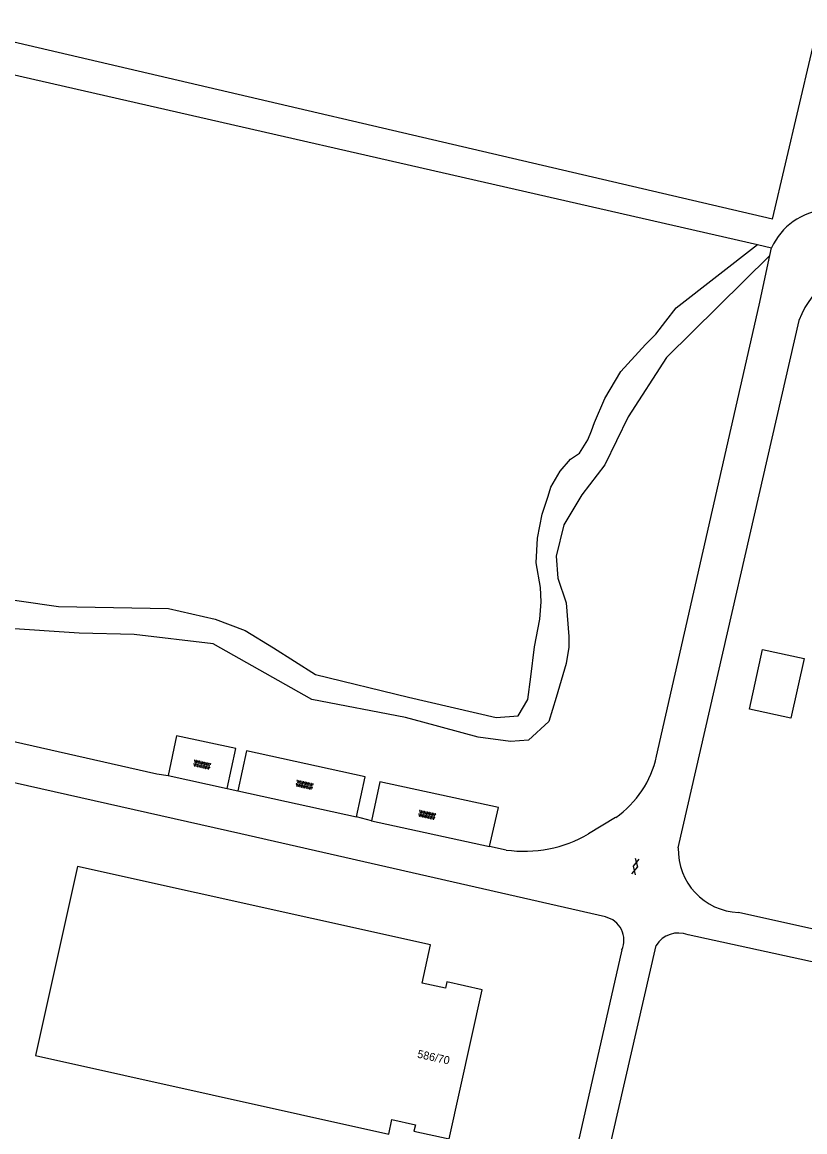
# Model space of a CAD drawing. Extents: x 124000 to 129000, y 395500 to 397503.
# Drawn here: x 128024.8 to 128122.6, y 397083.8 to 397222.4 of the extents above; entities that cross this region are included whole.
import ezdxf

# ---------------------------------------------------------------- set-up
doc = ezdxf.new("R2010")
doc.units = 0
for name, color, linetype in [('gg-anno-huisnummerreeks BGT', 7, 'Continuous'), ('gg-bbg-bijgebouw', 7, 'Continuous'), ('gg-bbg-hoofdgebouw', 7, 'Continuous'), ('gg-knt-onverhard', 7, 'Continuous'), ('gg-knt-verharding', 7, 'Continuous'), ('gt-symb-gesloten verharding', 7, 'Continuous'), ('gt-symb-overige verharding', 7, 'Continuous')]:
    doc.layers.add(name, color=color, linetype=linetype)

# ---------------------------------------------------------------- blocks, each defined once
blk = doc.blocks.new('gt0-OVH')
at = {"layer": 'gt-symb-overige verharding'}
for points in [[(-0.97, 0.3), (-0.97, 0.31), (-0.96, 0.32), (-0.97, 0.33), (-0.97, 0.34), (-0.98, 0.35), (-0.99, 0.35), (-1, 0.36), (-1.01, 0.35), (-1.02, 0.35), (-1.03, 0.34), (-1.03, 0.33), (-1.04, 0.32), (-1.03, 0.31), (-1.03, 0.3), (-1.02, 0.29), (-1.01, 0.29), (-1, 0.28), (-0.99, 0.29), (-0.98, 0.29)], [(-0.87, 0.11), (-0.87, 0.12), (-0.86, 0.13), (-0.87, 0.14), (-0.87, 0.15), (-0.88, 0.16), (-0.89, 0.16), (-0.9, 0.16), (-0.91, 0.16), (-0.92, 0.16), (-0.93, 0.15), (-0.93, 0.14), (-0.94, 0.13), (-0.93, 0.12), (-0.93, 0.11), (-0.92, 0.1), (-0.91, 0.09), (-0.9, 0.09), (-0.89, 0.09), (-0.88, 0.1)], [(-0.77, 0.3), (-0.77, 0.31), (-0.76, 0.32), (-0.77, 0.33), (-0.77, 0.34), (-0.78, 0.35), (-0.79, 0.35), (-0.8, 0.36), (-0.81, 0.35), (-0.82, 0.35), (-0.83, 0.34), (-0.83, 0.33), (-0.84, 0.32), (-0.83, 0.31), (-0.83, 0.3), (-0.82, 0.29), (-0.81, 0.29), (-0.8, 0.28), (-0.79, 0.29), (-0.78, 0.29)], [(-0.67, 0.11), (-0.67, 0.12), (-0.66, 0.13), (-0.67, 0.14), (-0.67, 0.15), (-0.68, 0.16), (-0.69, 0.16), (-0.7, 0.16), (-0.71, 0.16), (-0.72, 0.16), (-0.73, 0.15), (-0.73, 0.14), (-0.74, 0.13), (-0.73, 0.12), (-0.73, 0.11), (-0.72, 0.1), (-0.71, 0.09), (-0.7, 0.09), (-0.69, 0.09), (-0.68, 0.1)], [(-0.57, 0.3), (-0.57, 0.31), (-0.56, 0.32), (-0.57, 0.33), (-0.57, 0.34), (-0.58, 0.35), (-0.59, 0.35), (-0.6, 0.36), (-0.61, 0.35), (-0.62, 0.35), (-0.63, 0.34), (-0.63, 0.33), (-0.64, 0.32), (-0.63, 0.31), (-0.63, 0.3), (-0.62, 0.29), (-0.61, 0.29), (-0.6, 0.28), (-0.59, 0.29), (-0.58, 0.29)], [(-0.47, 0.11), (-0.47, 0.12), (-0.46, 0.13), (-0.47, 0.14), (-0.47, 0.15), (-0.48, 0.16), (-0.49, 0.16), (-0.5, 0.16), (-0.51, 0.16), (-0.52, 0.16), (-0.53, 0.15), (-0.53, 0.14), (-0.54, 0.13), (-0.53, 0.12), (-0.53, 0.11), (-0.52, 0.1), (-0.51, 0.09), (-0.5, 0.09), (-0.49, 0.09), (-0.48, 0.1)], [(-0.37, 0.3), (-0.37, 0.31), (-0.36, 0.32), (-0.37, 0.33), (-0.37, 0.34), (-0.38, 0.35), (-0.39, 0.35), (-0.4, 0.36), (-0.41, 0.35), (-0.42, 0.35), (-0.43, 0.34), (-0.43, 0.33), (-0.44, 0.32), (-0.43, 0.31), (-0.43, 0.3), (-0.42, 0.29), (-0.41, 0.29), (-0.4, 0.28), (-0.39, 0.29), (-0.38, 0.29)], [(-0.27, 0.11), (-0.27, 0.12), (-0.26, 0.13), (-0.27, 0.14), (-0.27, 0.15), (-0.28, 0.16), (-0.29, 0.16), (-0.3, 0.16), (-0.31, 0.16), (-0.32, 0.16), (-0.33, 0.15), (-0.33, 0.14), (-0.34, 0.13), (-0.33, 0.12), (-0.33, 0.11), (-0.32, 0.1), (-0.31, 0.09), (-0.3, 0.09), (-0.29, 0.09), (-0.28, 0.1)], [(-0.17, 0.3), (-0.17, 0.31), (-0.16, 0.32), (-0.17, 0.33), (-0.17, 0.34), (-0.18, 0.35), (-0.19, 0.35), (-0.2, 0.36), (-0.21, 0.35), (-0.22, 0.35), (-0.23, 0.34), (-0.23, 0.33), (-0.24, 0.32), (-0.23, 0.31), (-0.23, 0.3), (-0.22, 0.29), (-0.21, 0.29), (-0.2, 0.28), (-0.19, 0.29), (-0.18, 0.29)], [(-0.07, 0.11), (-0.07, 0.12), (-0.06, 0.13), (-0.07, 0.14), (-0.07, 0.15), (-0.08, 0.16), (-0.09, 0.16), (-0.1, 0.16), (-0.11, 0.16), (-0.12, 0.16), (-0.13, 0.15), (-0.13, 0.14), (-0.14, 0.13), (-0.13, 0.12), (-0.13, 0.11), (-0.12, 0.1), (-0.11, 0.09), (-0.1, 0.09), (-0.09, 0.09), (-0.08, 0.1)], [(0.03, 0.3), (0.03, 0.31), (0.04, 0.32), (0.03, 0.33), (0.03, 0.34), (0.02, 0.35), (0.01, 0.35), (0, 0.36), (-0.01, 0.35), (-0.02, 0.35), (-0.03, 0.34), (-0.03, 0.33), (-0.04, 0.32), (-0.03, 0.31), (-0.03, 0.3), (-0.02, 0.29), (-0.01, 0.29), (0, 0.28), (0.01, 0.29), (0.02, 0.29)], [(0.13, 0.11), (0.13, 0.12), (0.14, 0.13), (0.13, 0.14), (0.13, 0.15), (0.12, 0.16), (0.11, 0.16), (0.1, 0.16), (0.09, 0.16), (0.08, 0.16), (0.07, 0.15), (0.07, 0.14), (0.06, 0.13), (0.07, 0.12), (0.07, 0.11), (0.08, 0.1), (0.09, 0.09), (0.1, 0.09), (0.11, 0.09), (0.12, 0.1)], [(0.23, 0.3), (0.23, 0.31), (0.24, 0.32), (0.23, 0.33), (0.23, 0.34), (0.22, 0.35), (0.21, 0.35), (0.2, 0.36), (0.19, 0.35), (0.18, 0.35), (0.17, 0.34), (0.17, 0.33), (0.16, 0.32), (0.17, 0.31), (0.17, 0.3), (0.18, 0.29), (0.19, 0.29), (0.2, 0.28), (0.21, 0.29), (0.22, 0.29)], [(0.33, 0.11), (0.33, 0.12), (0.34, 0.13), (0.33, 0.14), (0.33, 0.15), (0.32, 0.16), (0.31, 0.16), (0.3, 0.16), (0.29, 0.16), (0.28, 0.16), (0.27, 0.15), (0.27, 0.14), (0.26, 0.13), (0.27, 0.12), (0.27, 0.11), (0.28, 0.1), (0.29, 0.09), (0.3, 0.09), (0.31, 0.09), (0.32, 0.1)], [(0.43, 0.3), (0.43, 0.31), (0.44, 0.32), (0.43, 0.33), (0.43, 0.34), (0.42, 0.35), (0.41, 0.35), (0.4, 0.36), (0.39, 0.35), (0.38, 0.35), (0.37, 0.34), (0.37, 0.33), (0.36, 0.32), (0.37, 0.31), (0.37, 0.3), (0.38, 0.29), (0.39, 0.29), (0.4, 0.28), (0.41, 0.29), (0.42, 0.29)], [(0.53, 0.11), (0.53, 0.12), (0.54, 0.13), (0.53, 0.14), (0.53, 0.15), (0.52, 0.16), (0.51, 0.16), (0.5, 0.16), (0.49, 0.16), (0.48, 0.16), (0.47, 0.15), (0.47, 0.14), (0.46, 0.13), (0.47, 0.12), (0.47, 0.11), (0.48, 0.1), (0.49, 0.09), (0.5, 0.09), (0.51, 0.09), (0.52, 0.1)], [(0.63, 0.3), (0.63, 0.31), (0.64, 0.32), (0.63, 0.33), (0.63, 0.34), (0.62, 0.35), (0.61, 0.35), (0.6, 0.36), (0.59, 0.35), (0.58, 0.35), (0.57, 0.34), (0.57, 0.33), (0.56, 0.32), (0.57, 0.31), (0.57, 0.3), (0.58, 0.29), (0.59, 0.29), (0.6, 0.28), (0.61, 0.29), (0.62, 0.29)], [(0.73, 0.11), (0.73, 0.12), (0.74, 0.13), (0.73, 0.14), (0.73, 0.15), (0.72, 0.16), (0.71, 0.16), (0.7, 0.16), (0.69, 0.16), (0.68, 0.16), (0.67, 0.15), (0.67, 0.14), (0.66, 0.13), (0.67, 0.12), (0.67, 0.11), (0.68, 0.1), (0.69, 0.09), (0.7, 0.09), (0.71, 0.09), (0.72, 0.1)], [(0.83, 0.3), (0.83, 0.31), (0.84, 0.32), (0.83, 0.33), (0.83, 0.34), (0.82, 0.35), (0.81, 0.35), (0.8, 0.36), (0.79, 0.35), (0.78, 0.35), (0.77, 0.34), (0.77, 0.33), (0.76, 0.32), (0.77, 0.31), (0.77, 0.3), (0.78, 0.29), (0.79, 0.29), (0.8, 0.28), (0.81, 0.29), (0.82, 0.29)], [(0.93, 0.11), (0.93, 0.12), (0.94, 0.13), (0.93, 0.14), (0.93, 0.15), (0.92, 0.16), (0.91, 0.16), (0.9, 0.16), (0.89, 0.16), (0.88, 0.16), (0.87, 0.15), (0.87, 0.14), (0.86, 0.13), (0.87, 0.12), (0.87, 0.11), (0.88, 0.1), (0.89, 0.09), (0.9, 0.09), (0.91, 0.09), (0.92, 0.1)], [(1.03, 0.3), (1.03, 0.31), (1.04, 0.32), (1.03, 0.33), (1.03, 0.34), (1.02, 0.35), (1.01, 0.35), (1, 0.36), (0.99, 0.35), (0.98, 0.35), (0.97, 0.34), (0.97, 0.33), (0.96, 0.32), (0.97, 0.31), (0.97, 0.3), (0.98, 0.29), (0.99, 0.29), (1, 0.28), (1.01, 0.29), (1.02, 0.29)], [(-0.97, -0.14), (-0.97, -0.13), (-0.96, -0.12), (-0.97, -0.11), (-0.97, -0.1), (-0.98, -0.09), (-0.99, -0.09), (-1, -0.08), (-1.01, -0.09), (-1.02, -0.09), (-1.03, -0.1), (-1.03, -0.11), (-1.04, -0.12), (-1.03, -0.13), (-1.03, -0.14), (-1.02, -0.15), (-1.01, -0.15), (-1, -0.16), (-0.99, -0.15), (-0.98, -0.15)], [(-0.87, -0.33), (-0.87, -0.32), (-0.86, -0.31), (-0.87, -0.3), (-0.87, -0.29), (-0.88, -0.28), (-0.89, -0.28), (-0.9, -0.28), (-0.91, -0.28), (-0.92, -0.28), (-0.93, -0.29), (-0.93, -0.3), (-0.94, -0.31), (-0.93, -0.32), (-0.93, -0.33), (-0.92, -0.34), (-0.91, -0.35), (-0.9, -0.35), (-0.89, -0.35), (-0.88, -0.34)], [(-0.77, -0.14), (-0.77, -0.13), (-0.76, -0.12), (-0.77, -0.11), (-0.77, -0.1), (-0.78, -0.09), (-0.79, -0.09), (-0.8, -0.08), (-0.81, -0.09), (-0.82, -0.09), (-0.83, -0.1), (-0.83, -0.11), (-0.84, -0.12), (-0.83, -0.13), (-0.83, -0.14), (-0.82, -0.15), (-0.81, -0.15), (-0.8, -0.16), (-0.79, -0.15), (-0.78, -0.15)], [(-0.67, -0.33), (-0.67, -0.32), (-0.66, -0.31), (-0.67, -0.3), (-0.67, -0.29), (-0.68, -0.28), (-0.69, -0.28), (-0.7, -0.28), (-0.71, -0.28), (-0.72, -0.28), (-0.73, -0.29), (-0.73, -0.3), (-0.74, -0.31), (-0.73, -0.32), (-0.73, -0.33), (-0.72, -0.34), (-0.71, -0.35), (-0.7, -0.35), (-0.69, -0.35), (-0.68, -0.34)], [(-0.57, -0.14), (-0.57, -0.13), (-0.56, -0.12), (-0.57, -0.11), (-0.57, -0.1), (-0.58, -0.09), (-0.59, -0.09), (-0.6, -0.08), (-0.61, -0.09), (-0.62, -0.09), (-0.63, -0.1), (-0.63, -0.11), (-0.64, -0.12), (-0.63, -0.13), (-0.63, -0.14), (-0.62, -0.15), (-0.61, -0.15), (-0.6, -0.16), (-0.59, -0.15), (-0.58, -0.15)], [(-0.47, -0.33), (-0.47, -0.32), (-0.46, -0.31), (-0.47, -0.3), (-0.47, -0.29), (-0.48, -0.28), (-0.49, -0.28), (-0.5, -0.28), (-0.51, -0.28), (-0.52, -0.28), (-0.53, -0.29), (-0.53, -0.3), (-0.54, -0.31), (-0.53, -0.32), (-0.53, -0.33), (-0.52, -0.34), (-0.51, -0.35), (-0.5, -0.35), (-0.49, -0.35), (-0.48, -0.34)], [(-0.37, -0.14), (-0.37, -0.13), (-0.36, -0.12), (-0.37, -0.11), (-0.37, -0.1), (-0.38, -0.09), (-0.39, -0.09), (-0.4, -0.08), (-0.41, -0.09), (-0.42, -0.09), (-0.43, -0.1), (-0.43, -0.11), (-0.44, -0.12), (-0.43, -0.13), (-0.43, -0.14), (-0.42, -0.15), (-0.41, -0.15), (-0.4, -0.16), (-0.39, -0.15), (-0.38, -0.15)], [(-0.27, -0.33), (-0.27, -0.32), (-0.26, -0.31), (-0.27, -0.3), (-0.27, -0.29), (-0.28, -0.28), (-0.29, -0.28), (-0.3, -0.28), (-0.31, -0.28), (-0.32, -0.28), (-0.33, -0.29), (-0.33, -0.3), (-0.34, -0.31), (-0.33, -0.32), (-0.33, -0.33), (-0.32, -0.34), (-0.31, -0.35), (-0.3, -0.35), (-0.29, -0.35), (-0.28, -0.34)], [(-0.17, -0.14), (-0.17, -0.13), (-0.16, -0.12), (-0.17, -0.11), (-0.17, -0.1), (-0.18, -0.09), (-0.19, -0.09), (-0.2, -0.08), (-0.21, -0.09), (-0.22, -0.09), (-0.23, -0.1), (-0.23, -0.11), (-0.24, -0.12), (-0.23, -0.13), (-0.23, -0.14), (-0.22, -0.15), (-0.21, -0.15), (-0.2, -0.16), (-0.19, -0.15), (-0.18, -0.15)], [(-0.07, -0.33), (-0.07, -0.32), (-0.06, -0.31), (-0.07, -0.3), (-0.07, -0.29), (-0.08, -0.28), (-0.09, -0.28), (-0.1, -0.28), (-0.11, -0.28), (-0.12, -0.28), (-0.13, -0.29), (-0.13, -0.3), (-0.14, -0.31), (-0.13, -0.32), (-0.13, -0.33), (-0.12, -0.34), (-0.11, -0.35), (-0.1, -0.35), (-0.09, -0.35), (-0.08, -0.34)], [(0.03, -0.14), (0.03, -0.13), (0.04, -0.12), (0.03, -0.11), (0.03, -0.1), (0.02, -0.09), (0.01, -0.09), (0, -0.08), (-0.01, -0.09), (-0.02, -0.09), (-0.03, -0.1), (-0.03, -0.11), (-0.04, -0.12), (-0.03, -0.13), (-0.03, -0.14), (-0.02, -0.15), (-0.01, -0.15), (0, -0.16), (0.01, -0.15), (0.02, -0.15)], [(0.13, -0.33), (0.13, -0.32), (0.14, -0.31), (0.13, -0.3), (0.13, -0.29), (0.12, -0.28), (0.11, -0.28), (0.1, -0.28), (0.09, -0.28), (0.08, -0.28), (0.07, -0.29), (0.07, -0.3), (0.06, -0.31), (0.07, -0.32), (0.07, -0.33), (0.08, -0.34), (0.09, -0.35), (0.1, -0.35), (0.11, -0.35), (0.12, -0.34)], [(0.23, -0.14), (0.23, -0.13), (0.24, -0.12), (0.23, -0.11), (0.23, -0.1), (0.22, -0.09), (0.21, -0.09), (0.2, -0.08), (0.19, -0.09), (0.18, -0.09), (0.17, -0.1), (0.17, -0.11), (0.16, -0.12), (0.17, -0.13), (0.17, -0.14), (0.18, -0.15), (0.19, -0.15), (0.2, -0.16), (0.21, -0.15), (0.22, -0.15)], [(0.33, -0.33), (0.33, -0.32), (0.34, -0.31), (0.33, -0.3), (0.33, -0.29), (0.32, -0.28), (0.31, -0.28), (0.3, -0.28), (0.29, -0.28), (0.28, -0.28), (0.27, -0.29), (0.27, -0.3), (0.26, -0.31), (0.27, -0.32), (0.27, -0.33), (0.28, -0.34), (0.29, -0.35), (0.3, -0.35), (0.31, -0.35), (0.32, -0.34)], [(0.43, -0.14), (0.43, -0.13), (0.44, -0.12), (0.43, -0.11), (0.43, -0.1), (0.42, -0.09), (0.41, -0.09), (0.4, -0.08), (0.39, -0.09), (0.38, -0.09), (0.37, -0.1), (0.37, -0.11), (0.36, -0.12), (0.37, -0.13), (0.37, -0.14), (0.38, -0.15), (0.39, -0.15), (0.4, -0.16), (0.41, -0.15), (0.42, -0.15)], [(0.53, -0.33), (0.53, -0.32), (0.54, -0.31), (0.53, -0.3), (0.53, -0.29), (0.52, -0.28), (0.51, -0.28), (0.5, -0.28), (0.49, -0.28), (0.48, -0.28), (0.47, -0.29), (0.47, -0.3), (0.46, -0.31), (0.47, -0.32), (0.47, -0.33), (0.48, -0.34), (0.49, -0.35), (0.5, -0.35), (0.51, -0.35), (0.52, -0.34)], [(0.63, -0.14), (0.63, -0.13), (0.64, -0.12), (0.63, -0.11), (0.63, -0.1), (0.62, -0.09), (0.61, -0.09), (0.6, -0.08), (0.59, -0.09), (0.58, -0.09), (0.57, -0.1), (0.57, -0.11), (0.56, -0.12), (0.57, -0.13), (0.57, -0.14), (0.58, -0.15), (0.59, -0.15), (0.6, -0.16), (0.61, -0.15), (0.62, -0.15)], [(0.73, -0.33), (0.73, -0.32), (0.74, -0.31), (0.73, -0.3), (0.73, -0.29), (0.72, -0.28), (0.71, -0.28), (0.7, -0.28), (0.69, -0.28), (0.68, -0.28), (0.67, -0.29), (0.67, -0.3), (0.66, -0.31), (0.67, -0.32), (0.67, -0.33), (0.68, -0.34), (0.69, -0.35), (0.7, -0.35), (0.71, -0.35), (0.72, -0.34)], [(0.83, -0.14), (0.83, -0.13), (0.84, -0.12), (0.83, -0.11), (0.83, -0.1), (0.82, -0.09), (0.81, -0.09), (0.8, -0.08), (0.79, -0.09), (0.78, -0.09), (0.77, -0.1), (0.77, -0.11), (0.76, -0.12), (0.77, -0.13), (0.77, -0.14), (0.78, -0.15), (0.79, -0.15), (0.8, -0.16), (0.81, -0.15), (0.82, -0.15)], [(0.93, -0.33), (0.93, -0.32), (0.94, -0.31), (0.93, -0.3), (0.93, -0.29), (0.92, -0.28), (0.91, -0.28), (0.9, -0.28), (0.89, -0.28), (0.88, -0.28), (0.87, -0.29), (0.87, -0.3), (0.86, -0.31), (0.87, -0.32), (0.87, -0.33), (0.88, -0.34), (0.89, -0.35), (0.9, -0.35), (0.91, -0.35), (0.92, -0.34)], [(1.03, -0.14), (1.03, -0.13), (1.04, -0.12), (1.03, -0.11), (1.03, -0.1), (1.02, -0.09), (1.01, -0.09), (1, -0.08), (0.99, -0.09), (0.98, -0.09), (0.97, -0.1), (0.97, -0.11), (0.96, -0.12), (0.97, -0.13), (0.97, -0.14), (0.98, -0.15), (0.99, -0.15), (1, -0.16), (1.01, -0.15), (1.02, -0.15)]]:
    blk.add_lwpolyline(points, close=True, dxfattribs=at)
blk = doc.blocks.new('gt0-GESVH1')
at = {"layer": 'gt-symb-gesloten verharding'}
for p, q in [((-0.99, -0.26), (0.01, 0.24)), ((0.01, -0.26), (-0.99, 0.24)), ((0.01, 0.24), (1.01, -0.26)), ((1.01, 0.24), (0.01, -0.26))]:
    blk.add_line(p, q, dxfattribs=at)

msp = doc.modelspace()

# ---------------------------------------------------------------- linework, layer by layer
at = {"layer": 'gg-bbg-bijgebouw'}
msp.add_lwpolyline([(128117.31, 397144.04), (128122.49, 397142.9), (128120.85, 397135.46), (128115.66, 397136.6), (128117.31, 397144.04)], dxfattribs=at)
at = {"layer": 'gg-bbg-hoofdgebouw'}
msp.add_lwpolyline([(128031.71, 397116.93), (128026.46, 397093.29), (128070.59, 397083.49), (128070.99, 397085.3), (128073.93, 397084.64), (128073.75, 397083.86), (128078.14, 397082.89), (128082.26, 397101.53), (128077.87, 397102.5), (128077.7, 397101.72), (128074.78, 397102.36), (128075.83, 397107.13), (128031.71, 397116.93)], dxfattribs=at)
at = {"layer": 'gg-knt-onverhard'}
for p, q in [((128118.57, 397197.81), (128130.03, 397246.93)), ((128116.68, 397194.65), (128118.44, 397194.25))]:
    msp.add_line(p, q, dxfattribs=at)
for points in [[(128118.57, 397197.81), (128009.26, 397223.3), (127999.43, 397221.34), (127998.68, 397223.62), (128013.02, 397289.62)], [(127980.06, 397142.42), (127996.76, 397216.94), (128007.54, 397219.57), (128116.68, 397194.65)], [(128019.47, 397150.84), (128029.31, 397149.43), (128043.09, 397149.15), (128048.89, 397147.84), (128052.64, 397146.43), (128056.2, 397144.27), (128061.45, 397140.9), (128073.07, 397138.09), (128084.03, 397135.55), (128086.75, 397135.74), (128087.97, 397137.8), (128088.34, 397140.62), (128088.81, 397144.37), (128089.47, 397147.84), (128089.66, 397149.99), (128089.56, 397151.78), (128089, 397154.87), (128089.19, 397157.96), (128089.75, 397160.96), (128090.5, 397163.21), (128090.87, 397164.34), (128092, 397166.31), (128093.31, 397167.81), (128094.43, 397168.56), (128095.47, 397170.25), (128095.93, 397171.37), (128096.31, 397172.4), (128097.62, 397175.4), (128099.59, 397178.78), (128102.68, 397182.15), (128103.99, 397183.47), (128105.21, 397185.06), (128106.52, 397186.75), (128116.68, 397194.65)], [(128118.23, 397193.28), (128105.3, 397180.54), (128100.53, 397173.13), (128097.62, 397167.13), (128094.72, 397163.38), (128092.47, 397159.63), (128091.53, 397155.69), (128091.72, 397152.97), (128092.75, 397149.88), (128093.12, 397145.66), (128093.12, 397144.35), (128092.75, 397142.28), (128091.53, 397138.06), (128090.59, 397135.06), (128088.06, 397132.72), (128085.81, 397132.53), (128081.78, 397133.09), (128074.85, 397134.97), (128072.7, 397135.53), (128060.98, 397137.78), (128048.65, 397144.76), (128038.8, 397145.93), (128031.89, 397146.1), (128022.56, 397146.71)]]:
    msp.add_lwpolyline(points, dxfattribs=at)
at = {"layer": 'gg-knt-verharding'}
for p, q in [((128118.23, 397193.28), (128118.44, 397194.25)), ((128106.78, 397119.24), (128121.87, 397185.14)), ((128043.02, 397128.31), (128050.4, 397126.68)), ((128050.4, 397126.68), (128051.74, 397126.39)), ((128051.74, 397126.39), (128066.57, 397123.12)), ((128068.46, 397122.65), (128066.57, 397123.12)), ((128098.95, 397123.03), (128095.56, 397121)), ((128068.46, 397122.65), (128083.2, 397119.44)), ((128085.27, 397118.98), (128083.2, 397119.44)), ((128141.92, 397104.97), (128114.32, 397111.18)), ((128099.72, 397106.49), (128085.51, 397043.92))]:
    msp.add_line(p, q, dxfattribs=at)
for points in [[(128104.07, 397130.71), (128116.88, 397187.07), (128118.23, 397193.28)], [(128097.67, 397110.62), (128052.12, 397120.99), (127995.79, 397133.68), (127983.81, 397136.23)], [(128005.87, 397136.58), (128041.62, 397128.49), (128043.02, 397128.31)], [(128050.4, 397126.68), (128051.49, 397131.66), (128044.07, 397133.25), (128043.02, 397128.31)], [(128066.57, 397123.12), (128067.63, 397128.14), (128052.82, 397131.38), (128051.74, 397126.39)], [(128083.2, 397119.44), (128084.31, 397124.3), (128069.49, 397127.5), (128068.46, 397122.65)], [(128224.55, 397082.65), (128163.25, 397096.33), (128108, 397108.38)], [(128084.54, 397021.28), (128087.74, 397035.26), (128094.63, 397066.27), (128104.01, 397107.04)]]:
    msp.add_lwpolyline(points, dxfattribs=at)
for centre, radius, start, end in [((128125.83, 397190.92), 8.1, 94.8589, 155.764), ((128131.86, 397181.62), 10.6, 84.1914, 160.5753), ((128091.68, 397133.42), 12.68, 305.0122, 347.6593), ((128087.49, 397134.91), 16.08, 262.079, 300.1423), ((128114.62, 397119.02), 7.85, 178.3689, 267.8304), ((128096.99, 397107.71), 2.99, 335.9297, 76.7671), ((128106.8, 397105.33), 3.28, 68.6608, 148.4591)]:
    msp.add_arc(centre, radius, start, end, dxfattribs=at)

# ---------------------------------------------------------------- block references
at = {"layer": 'gt-symb-gesloten verharding', "rotation": 76.88085536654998}
msp.add_blockref('gt0-GESVH1', (128101.41, 397116.91), dxfattribs=at)
at = {"layer": 'gt-symb-overige verharding'}
for p, rotation in [((128047.26, 397129.64), -12.479071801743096), ((128060.07, 397127.12), -12.479071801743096), ((128075.38, 397123.36), -12.479071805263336)]:
    msp.add_blockref('gt0-OVH', p, dxfattribs=dict(at, rotation=rotation))

# ---------------------------------------------------------------- texts
at = {"layer": 'gg-anno-huisnummerreeks BGT'}
msp.add_text('586/70', height=1, rotation=347.5, dxfattribs=at).set_placement((128074.1, 397093.05))

doc.saveas('drawing.dxf')
